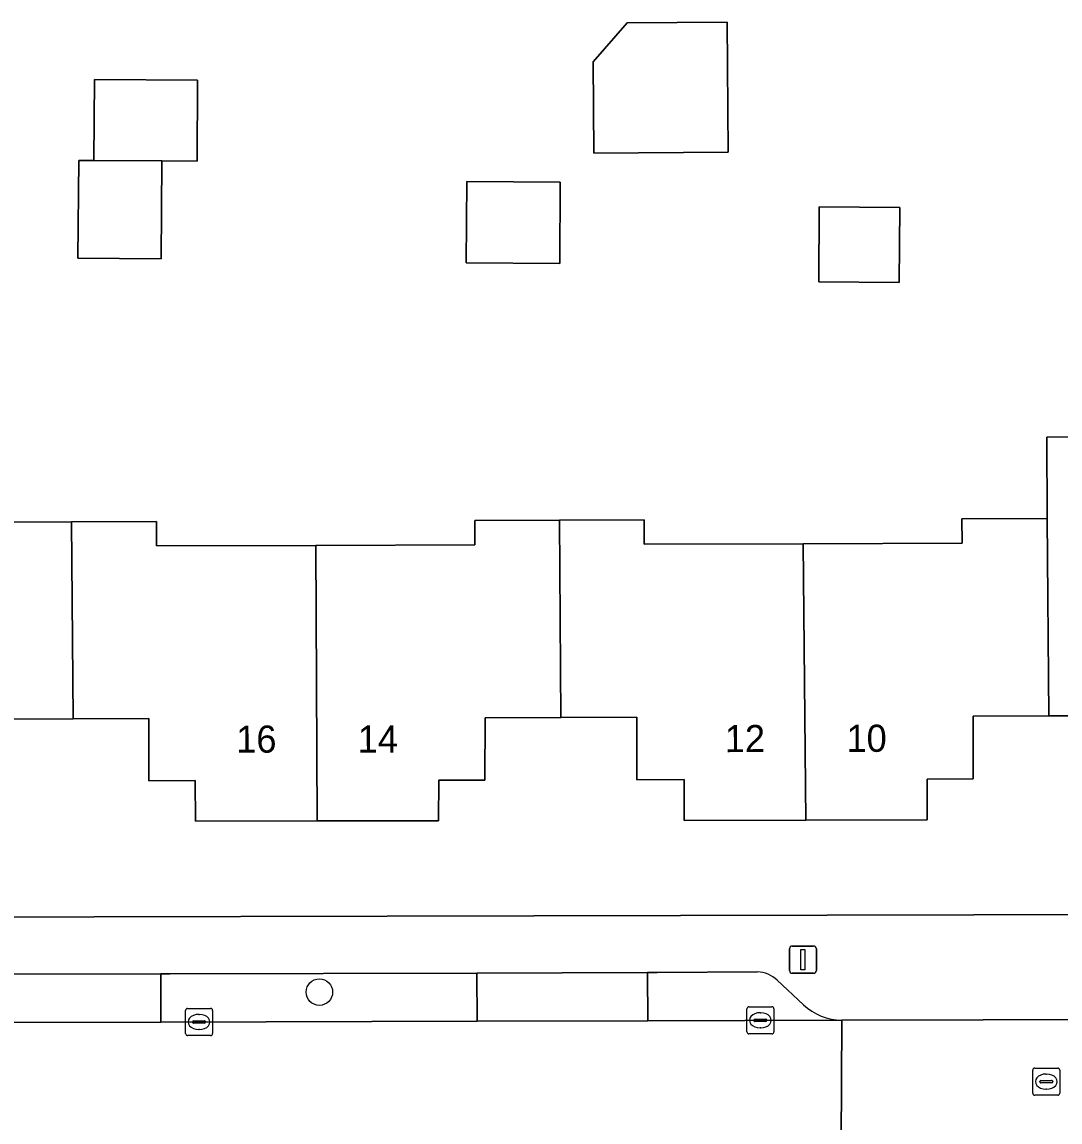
# Model space of a CAD drawing. Extents: x 160455 to 162082, y 388339 to 389736.
# Drawn here: x 160911.09 to 160949.39, y 388623.81 to 388664.39 of the extents above; entities that cross this region are included whole.
import ezdxf

# ---------------------------------------------------------------- set-up
doc = ezdxf.new("R2010")
doc.units = 0
for name, color, linetype in [('IMGEO_Boom', 7, 'Continuous'), ('IMGEO_Erf', 7, 'Continuous'), ('IMGEO_Kolk', 7, 'Continuous'), ('IMGEO_Lichtmast', 7, 'Continuous'), ('IMGEO_Pand', 7, 'Continuous'), ('IMGEO_Pand_nummerreeks', 7, 'Continuous'), ('IMGEO_Parkeervlak_open', 7, 'Continuous'), ('IMGEO_Rijbaan_lokaal_open', 7, 'Continuous'), ('IMGEO_Rioolput', 7, 'Continuous'), ('IMGEO_Voetpad_open', 7, 'Continuous')]:
    doc.layers.add(name, color=color, linetype=linetype)

msp = doc.modelspace()

# ---------------------------------------------------------------- linework, layer by layer
at = {"layer": 'IMGEO_Boom'}
msp.add_circle((160922.058, 388628.603), 0.489, dxfattribs=at)
at = {"layer": 'IMGEO_Erf'}
for points in [[(160932.181, 388659.558), (160932.158, 388662.928), (160933.422, 388664.368), (160937.109, 388664.394), (160937.142, 388659.593)], [(160916.244, 388659.266), (160916.217, 388655.652), (160913.152, 388655.675), (160913.179, 388659.289), (160913.741, 388659.285), (160913.764, 388662.27), (160917.567, 388662.242), (160917.544, 388659.256)], [(160930.927, 388655.488), (160927.478, 388655.514), (160927.501, 388658.511), (160930.949, 388658.486)], [(160943.453, 388654.786), (160940.485, 388654.808), (160940.505, 388657.573), (160943.474, 388657.551)]]:
    msp.add_lwpolyline(points, close=True, dxfattribs=at)
for points in [[(160909.788, 388645.94), (160912.918, 388645.951), (160916.048, 388645.962), (160916.052, 388645.063), (160921.922, 388645.083), (160927.792, 388645.103), (160927.789, 388646.003), (160930.919, 388646.014), (160934.039, 388646.024), (160934.043, 388645.125), (160939.913, 388645.145), (160945.773, 388645.165), (160945.77, 388646.065), (160948.91, 388646.076), (160948.899, 388649.077), (160953.025, 388649.092)], [(160951.785, 388638.8), (160948.975, 388638.793), (160946.177, 388638.786), (160946.183, 388636.467), (160944.484, 388636.463), (160944.488, 388634.954), (160940.008, 388634.943), (160935.519, 388634.932), (160935.516, 388636.442), (160933.776, 388636.438), (160933.768, 388638.747), (160930.968, 388638.737), (160928.176, 388638.728), (160928.167, 388636.428), (160926.467, 388636.426), (160926.455, 388634.925), (160921.975, 388634.92), (160917.486, 388634.914), (160917.47, 388636.411), (160915.771, 388636.402), (160915.761, 388638.697), (160912.971, 388638.683), (160910.173, 388638.669)], [(160892.083, 388631.326), (160946.205, 388631.457), (160987.335, 388631.563)]]:
    msp.add_lwpolyline(points, dxfattribs=at)
at = {"layer": 'IMGEO_Kolk'}
for p, q in [((160917.119, 388627.075), (160917.119, 388627.927)), ((160917.194, 388628.001), (160918.046, 388628.001)), ((160917.607, 388627.781), (160917.632, 388627.781)), ((160918.12, 388627.927), (160918.12, 388627.075)), ((160937.832, 388627.136), (160937.832, 388627.988)), ((160937.907, 388628.062), (160938.759, 388628.062)), ((160938.32, 388627.842), (160938.345, 388627.842)), ((160938.833, 388627.988), (160938.833, 388627.136)), ((160917.378, 388627.495), (160917.378, 388627.507)), ((160917.816, 388627.458), (160917.418, 388627.458)), ((160917.421, 388627.544), (160917.819, 388627.544)), ((160917.862, 388627.507), (160917.862, 388627.495)), ((160938.091, 388627.556), (160938.091, 388627.568)), ((160938.529, 388627.519), (160938.131, 388627.519)), ((160938.134, 388627.605), (160938.532, 388627.605)), ((160938.575, 388627.568), (160938.575, 388627.556)), ((160918.046, 388627.001), (160917.194, 388627.001)), ((160917.63, 388627.221), (160917.605, 388627.221)), ((160938.759, 388627.062), (160937.907, 388627.062)), ((160938.343, 388627.282), (160938.318, 388627.282))]:
    msp.add_line(p, q, dxfattribs=at)
for points in [[(160917.119, 388627.075), (160917.119, 388627.927)], [(160917.194, 388628.001), (160918.046, 388628.001)], [(160918.12, 388627.927), (160918.12, 388627.075)], [(160937.832, 388627.136), (160937.832, 388627.988)], [(160937.907, 388628.062), (160938.759, 388628.062)], [(160938.833, 388627.988), (160938.833, 388627.136)], [(160918.046, 388627.001), (160917.194, 388627.001)], [(160938.759, 388627.062), (160937.907, 388627.062)]]:
    msp.add_lwpolyline(points, dxfattribs=at)
for centre, radius, start, end in [((160917.196, 388627.925), 0.0765, 91.552, 178.448), ((160917.196, 388627.925), 0.0765, 91.552, 178.448), ((160918.044, 388627.925), 0.0765, 1.552, 88.448), ((160918.044, 388627.925), 0.0765, 1.552, 88.448), ((160937.909, 388627.986), 0.0765, 91.552, 178.448), ((160937.909, 388627.986), 0.0765, 91.552, 178.448), ((160938.757, 388627.986), 0.0765, 1.552, 88.448), ((160938.757, 388627.986), 0.0765, 1.552, 88.448), ((160917.418, 388627.504), 0.0403, 85.8775, 175.7526), ((160917.415, 388627.494), 0.0366, 178.938, 274.7102), ((160917.819, 388627.501), 0.043, 264.8664, 352.4533), ((160917.823, 388627.506), 0.0386, 1.7309, 96.639), ((160938.131, 388627.565), 0.0403, 85.8775, 175.7526), ((160938.128, 388627.555), 0.0366, 178.938, 274.7102), ((160938.532, 388627.562), 0.043, 264.8664, 352.4533), ((160938.536, 388627.567), 0.0386, 1.7309, 96.639), ((160917.196, 388627.077), 0.0765, 181.552, 268.448), ((160917.196, 388627.077), 0.0765, 181.552, 268.448), ((160918.044, 388627.077), 0.0765, 271.552, 358.448), ((160918.044, 388627.077), 0.0765, 271.552, 358.448), ((160937.909, 388627.138), 0.0765, 181.552, 268.448), ((160937.909, 388627.138), 0.0765, 181.552, 268.448), ((160938.757, 388627.138), 0.0765, 271.552, 358.448), ((160938.757, 388627.138), 0.0765, 271.552, 358.448)]:
    msp.add_arc(centre, radius, start, end, dxfattribs=at)
for centre, major_axis, ratio, start_param, end_param in [((160917.606, 388627.501), (-0.387, 0.002), 0.722429, 4.712389, 7.853982), ((160917.631, 388627.501), (-0.39, 0.002), 0.717154, 1.570796, 4.712389), ((160938.319, 388627.562), (-0.387, 0.002), 0.722429, 4.712389, 7.853982), ((160938.344, 388627.562), (-0.39, 0.002), 0.717154, 1.570796, 4.712389)]:
    msp.add_ellipse(centre, major_axis=major_axis, ratio=ratio, start_param=start_param, end_param=end_param, dxfattribs=at)
at = {"layer": 'IMGEO_Lichtmast'}
for p, q in [((160939.407, 388629.4), (160939.407, 388630.2)), ((160939.407, 388630.2), (160939.407, 388629.4)), ((160939.507, 388630.3), (160940.297, 388630.3)), ((160940.297, 388630.3), (160939.507, 388630.3)), ((160940.397, 388630.2), (160940.397, 388629.4)), ((160940.397, 388629.4), (160940.397, 388630.2)), ((160940.297, 388629.3), (160939.507, 388629.3)), ((160939.507, 388629.3), (160940.297, 388629.3))]:
    msp.add_line(p, q, dxfattribs=at)
msp.add_lwpolyline([(160939.827, 388630.175), (160939.977, 388630.175), (160939.977, 388629.425), (160939.827, 388629.425), (160939.827, 388630.175)], dxfattribs=at)
for centre, start, end in [((160939.507, 388630.2), 90, 180), ((160939.507, 388630.2), 90, 180), ((160940.297, 388630.2), 0, 90), ((160940.297, 388630.2), 360, 90), ((160939.507, 388629.4), 180, 270), ((160939.507, 388629.4), 180, 270), ((160940.297, 388629.4), 270, 0), ((160940.297, 388629.4), 270, 0)]:
    msp.add_arc(centre, 0.1, start, end, dxfattribs=at)
at = {"layer": 'IMGEO_Pand'}
for points in [[(160937.109, 388664.394), (160933.422, 388664.368), (160932.158, 388662.928), (160932.181, 388659.558), (160937.142, 388659.593)], [(160913.741, 388659.285), (160916.244, 388659.266), (160917.544, 388659.256), (160917.567, 388662.242), (160913.764, 388662.27)], [(160916.244, 388659.266), (160913.741, 388659.285), (160913.179, 388659.289), (160913.152, 388655.675), (160916.217, 388655.652)], [(160930.949, 388658.486), (160927.501, 388658.511), (160927.478, 388655.514), (160930.927, 388655.488)], [(160943.474, 388657.551), (160940.505, 388657.573), (160940.485, 388654.808), (160943.453, 388654.786)], [(160948.91, 388646.076), (160948.975, 388638.793), (160951.785, 388638.8), (160951.791, 388636.45), (160953.559, 388636.454), (160953.563, 388634.944), (160958.032, 388634.956), (160957.924, 388645.209), (160953.039, 388645.192), (160953.025, 388649.092), (160948.899, 388649.077)], [(160921.975, 388634.92), (160926.455, 388634.925), (160926.467, 388636.426), (160928.167, 388636.428), (160928.176, 388638.728), (160930.968, 388638.737), (160930.919, 388646.014), (160927.789, 388646.003), (160927.792, 388645.103), (160921.922, 388645.083)], [(160940.008, 388634.943), (160939.913, 388645.145), (160934.043, 388645.125), (160934.039, 388646.024), (160930.919, 388646.014), (160930.968, 388638.737), (160933.768, 388638.747), (160933.776, 388636.438), (160935.516, 388636.442), (160935.519, 388634.932)], [(160948.91, 388646.076), (160945.77, 388646.065), (160945.773, 388645.165), (160939.913, 388645.145), (160940.008, 388634.943), (160944.488, 388634.954), (160944.484, 388636.463), (160946.183, 388636.467), (160946.177, 388638.786), (160948.975, 388638.793)], [(160903.941, 388645.02), (160903.991, 388634.867), (160908.471, 388634.872), (160908.443, 388636.382), (160910.148, 388636.377), (160910.173, 388638.669), (160912.971, 388638.683), (160912.918, 388645.951), (160909.788, 388645.94), (160909.791, 388645.04)], [(160921.975, 388634.92), (160921.922, 388645.083), (160916.052, 388645.063), (160916.048, 388645.962), (160912.918, 388645.951), (160912.971, 388638.683), (160915.761, 388638.697), (160915.771, 388636.402), (160917.47, 388636.411), (160917.486, 388634.914)]]:
    msp.add_lwpolyline(points, close=True, dxfattribs=at)
at = {"layer": 'IMGEO_Parkeervlak_open'}
for points in [[(160916.208, 388629.273), (160909.898, 388629.266), (160909.903, 388627.48), (160916.213, 388627.498)], [(160927.875, 388629.301), (160916.537, 388629.273), (160916.208, 388629.273), (160916.213, 388627.498), (160927.88, 388627.531)], [(160934.171, 388629.328), (160927.875, 388629.301), (160927.88, 388627.531), (160934.176, 388627.549)]]:
    msp.add_lwpolyline(points, close=True, dxfattribs=at)
for points in [[(160938.227, 388629.349), (160934.525, 388629.329), (160934.171, 388629.328), (160934.176, 388627.549), (160941.339, 388627.57)], [(160939.924, 388628.134), (160938.948, 388629.039)]]:
    msp.add_lwpolyline(points, dxfattribs=at)
for centre, radius, start, end in [((160938.184, 388628.256), 1.094, 45.7116, 87.757), ((160941.349, 388629.652), 2.082, 226.8141, 269.7227)]:
    msp.add_arc(centre, radius, start, end, dxfattribs=at)
at = {"layer": 'IMGEO_Rijbaan_lokaal_open'}
for points in [[(160941.339, 388627.57), (160934.176, 388627.549), (160927.88, 388627.531), (160916.213, 388627.498), (160909.903, 388627.48), (160898.208, 388627.447), (160894.661, 388627.437), (160894.662, 388622.666), (160905.936, 388622.685), (160911.947, 388622.695), (160923.885, 388622.715), (160930.524, 388622.726), (160940.085, 388622.742), (160940.749, 388622.743)], [(160957.122, 388623.1), (160957.285, 388623.088), (160957.279, 388627.635), (160956.983, 388627.6), (160941.339, 388627.57), (160941.315, 388623.065), (160941.313, 388622.774)], [(160941.313, 388622.774), (160941.315, 388623.065), (160941.339, 388627.57)]]:
    msp.add_lwpolyline(points, dxfattribs=at)
at = {"layer": 'IMGEO_Rioolput'}
for p, q in [((160948.379, 388624.874), (160948.379, 388625.726)), ((160948.454, 388625.8), (160949.306, 388625.8)), ((160949.38, 388625.726), (160949.38, 388624.874)), ((160948.638, 388625.294), (160948.638, 388625.306)), ((160948.681, 388625.343), (160949.079, 388625.343)), ((160948.867, 388625.58), (160948.892, 388625.58)), ((160949.122, 388625.306), (160949.122, 388625.294)), ((160949.076, 388625.257), (160948.678, 388625.257)), ((160948.89, 388625.02), (160948.865, 388625.02)), ((160949.306, 388624.8), (160948.454, 388624.8))]:
    msp.add_line(p, q, dxfattribs=at)
for points in [[(160948.379, 388624.874), (160948.379, 388625.726)], [(160948.454, 388625.8), (160949.306, 388625.8)], [(160949.38, 388625.726), (160949.38, 388624.874)], [(160949.306, 388624.8), (160948.454, 388624.8)]]:
    msp.add_lwpolyline(points, dxfattribs=at)
for centre, radius, start, end in [((160948.456, 388625.724), 0.0765, 91.552, 178.448), ((160948.456, 388625.724), 0.0765, 91.552, 178.448), ((160949.304, 388625.724), 0.0765, 1.552, 88.448), ((160949.304, 388625.724), 0.0765, 1.552, 88.448), ((160948.678, 388625.303), 0.0403, 85.8775, 175.7526), ((160949.083, 388625.305), 0.0386, 1.7309, 96.639), ((160948.675, 388625.293), 0.0366, 178.938, 274.7102), ((160949.079, 388625.3), 0.043, 264.8664, 352.4533), ((160948.456, 388624.876), 0.0765, 181.552, 268.448), ((160948.456, 388624.876), 0.0765, 181.552, 268.448), ((160949.304, 388624.876), 0.0765, 271.552, 358.448), ((160949.304, 388624.876), 0.0765, 271.552, 358.448)]:
    msp.add_arc(centre, radius, start, end, dxfattribs=at)
for centre, major_axis, ratio, start_param, end_param in [((160948.866, 388625.3), (-0.387, 0.002), 0.722429, 4.712389, 7.853982), ((160948.891, 388625.3), (-0.39, 0.002), 0.717154, 1.570796, 4.712389)]:
    msp.add_ellipse(centre, major_axis=major_axis, ratio=ratio, start_param=start_param, end_param=end_param, dxfattribs=at)
at = {"layer": 'IMGEO_Voetpad_open'}
for points in [[(161014.685, 388629.383), (161013.045, 388631.629), (161007.367, 388631.604), (160998.109, 388631.588), (160996.857, 388631.585), (160987.335, 388631.563), (160946.205, 388631.457), (160892.083, 388631.326), (160890.219, 388628.889)], [(160894.22, 388627.439), (160894.661, 388627.437), (160894.663, 388629.231), (160898.203, 388629.235), (160898.435, 388629.235), (160909.644, 388629.266), (160909.898, 388629.266), (160916.208, 388629.273), (160916.537, 388629.273), (160927.875, 388629.301), (160934.171, 388629.328), (160934.525, 388629.329), (160938.227, 388629.349)], [(160938.948, 388629.039), (160939.924, 388628.134)], [(160941.339, 388627.57), (160956.983, 388627.6), (160957.279, 388627.635)]]:
    msp.add_lwpolyline(points, dxfattribs=at)
for centre, radius, start, end in [((160938.184, 388628.256), 1.094, 45.7116, 87.757), ((160941.349, 388629.652), 2.082, 226.8141, 269.7227)]:
    msp.add_arc(centre, radius, start, end, dxfattribs=at)

# ---------------------------------------------------------------- texts
at = {"layer": 'IMGEO_Pand_nummerreeks'}
for s, rotation, p in [('16', 0.0703, (160918.99, 388637.436)), ('14', 0.0703, (160923.474, 388637.441)), ('12', 0.1405, (160937.017, 388637.455)), ('10', 0.1405, (160941.508, 388637.466))]:
    msp.add_text(s, height=1, rotation=rotation, dxfattribs=at).set_placement(p)

doc.saveas('drawing.dxf')
